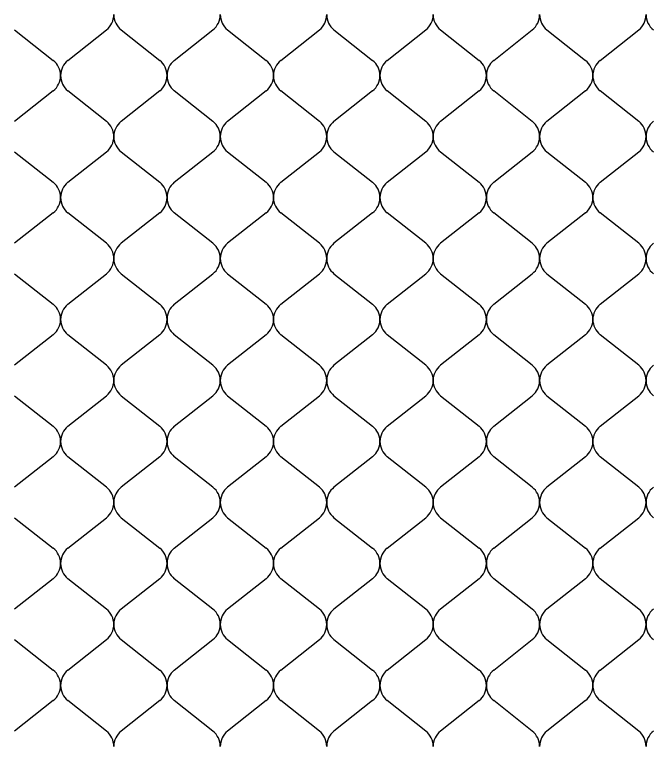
# Model space of a CAD drawing. Extents: x 638850 to 644908, y 297188 to 298900.
# Drawn here: x 640795.8 to 640835.99, y 298134.25 to 298180.32 of the extents above; entities that cross this region are included whole.
import ezdxf

# ---------------------------------------------------------------- set-up
doc = ezdxf.new("R2010")
doc.units = 0
doc.layers.add('2', color=7, linetype='Continuous')

msp = doc.modelspace()

# ---------------------------------------------------------------- linework, layer by layer
at = {"layer": '2'}
for p, q in [((640795.801, 298179.357), (640798.233, 298177.438)), ((640799.149, 298177.438), (640801.581, 298179.357)), ((640802.499, 298179.357), (640804.931, 298177.438)), ((640805.847, 298177.438), (640808.279, 298179.357)), ((640809.197, 298179.357), (640811.629, 298177.438)), ((640812.545, 298177.438), (640814.978, 298179.357)), ((640815.895, 298179.357), (640818.327, 298177.438)), ((640819.244, 298177.438), (640821.676, 298179.357)), ((640822.594, 298179.357), (640825.026, 298177.438)), ((640825.942, 298177.438), (640828.374, 298179.357)), ((640829.292, 298179.357), (640831.724, 298177.438)), ((640832.64, 298177.438), (640835.072, 298179.357)), ((640798.233, 298175.518), (640795.801, 298173.6)), ((640801.581, 298173.6), (640799.149, 298175.518)), ((640804.931, 298175.518), (640802.499, 298173.6)), ((640808.279, 298173.6), (640805.847, 298175.518)), ((640811.629, 298175.518), (640809.197, 298173.6)), ((640814.978, 298173.6), (640812.545, 298175.518)), ((640818.327, 298175.518), (640815.895, 298173.6)), ((640821.676, 298173.6), (640819.244, 298175.518)), ((640825.026, 298175.518), (640822.594, 298173.6)), ((640828.374, 298173.6), (640825.942, 298175.518)), ((640831.724, 298175.518), (640829.292, 298173.6)), ((640835.072, 298173.6), (640832.64, 298175.518)), ((640795.801, 298171.68), (640798.233, 298169.761)), ((640799.149, 298169.761), (640801.581, 298171.68)), ((640802.499, 298171.68), (640804.931, 298169.761)), ((640805.847, 298169.761), (640808.279, 298171.68)), ((640809.197, 298171.68), (640811.629, 298169.761)), ((640812.545, 298169.761), (640814.978, 298171.68)), ((640815.895, 298171.68), (640818.327, 298169.761)), ((640819.244, 298169.761), (640821.676, 298171.68)), ((640822.594, 298171.68), (640825.026, 298169.761)), ((640825.942, 298169.761), (640828.374, 298171.68)), ((640829.292, 298171.68), (640831.724, 298169.761)), ((640832.64, 298169.761), (640835.072, 298171.68)), ((640798.233, 298167.841), (640795.801, 298165.923)), ((640801.581, 298165.923), (640799.149, 298167.841)), ((640804.931, 298167.841), (640802.499, 298165.923)), ((640808.279, 298165.923), (640805.847, 298167.841)), ((640811.629, 298167.841), (640809.197, 298165.923)), ((640814.978, 298165.923), (640812.545, 298167.841)), ((640818.327, 298167.841), (640815.895, 298165.923)), ((640821.676, 298165.923), (640819.244, 298167.841)), ((640825.026, 298167.841), (640822.594, 298165.923)), ((640828.374, 298165.923), (640825.942, 298167.841)), ((640831.724, 298167.841), (640829.292, 298165.923)), ((640835.072, 298165.923), (640832.64, 298167.841)), ((640795.801, 298164.003), (640798.233, 298162.084)), ((640799.149, 298162.084), (640801.581, 298164.003)), ((640802.499, 298164.003), (640804.931, 298162.084)), ((640805.847, 298162.084), (640808.279, 298164.003)), ((640809.197, 298164.003), (640811.629, 298162.084)), ((640812.545, 298162.084), (640814.978, 298164.003)), ((640815.895, 298164.003), (640818.327, 298162.084)), ((640819.244, 298162.084), (640821.676, 298164.003)), ((640822.594, 298164.003), (640825.026, 298162.084)), ((640825.942, 298162.084), (640828.374, 298164.003)), ((640829.292, 298164.003), (640831.724, 298162.084)), ((640832.64, 298162.084), (640835.072, 298164.003)), ((640798.233, 298160.164), (640795.801, 298158.246)), ((640801.581, 298158.246), (640799.149, 298160.164)), ((640804.931, 298160.164), (640802.499, 298158.246)), ((640808.279, 298158.246), (640805.847, 298160.164)), ((640811.629, 298160.164), (640809.197, 298158.246)), ((640814.978, 298158.246), (640812.545, 298160.164)), ((640818.327, 298160.164), (640815.895, 298158.246)), ((640821.676, 298158.246), (640819.244, 298160.164)), ((640825.026, 298160.164), (640822.594, 298158.246)), ((640828.374, 298158.246), (640825.942, 298160.164)), ((640831.724, 298160.164), (640829.292, 298158.246)), ((640835.072, 298158.246), (640832.64, 298160.164)), ((640795.801, 298156.326), (640798.233, 298154.407)), ((640799.149, 298154.407), (640801.581, 298156.326)), ((640802.499, 298156.326), (640804.931, 298154.407)), ((640805.847, 298154.407), (640808.279, 298156.326)), ((640809.197, 298156.326), (640811.629, 298154.407)), ((640812.545, 298154.407), (640814.978, 298156.326)), ((640815.895, 298156.326), (640818.327, 298154.407)), ((640819.244, 298154.407), (640821.676, 298156.326)), ((640822.594, 298156.326), (640825.026, 298154.407)), ((640825.942, 298154.407), (640828.374, 298156.326)), ((640829.292, 298156.326), (640831.724, 298154.407)), ((640832.64, 298154.407), (640835.072, 298156.326)), ((640798.233, 298152.487), (640795.801, 298150.569)), ((640801.581, 298150.569), (640799.149, 298152.487)), ((640804.931, 298152.487), (640802.499, 298150.569)), ((640808.279, 298150.569), (640805.847, 298152.487)), ((640811.629, 298152.487), (640809.197, 298150.569)), ((640814.978, 298150.569), (640812.545, 298152.487)), ((640818.327, 298152.487), (640815.895, 298150.569)), ((640821.676, 298150.569), (640819.244, 298152.487)), ((640825.026, 298152.487), (640822.594, 298150.569)), ((640828.374, 298150.569), (640825.942, 298152.487)), ((640831.724, 298152.487), (640829.292, 298150.569)), ((640835.072, 298150.569), (640832.64, 298152.487)), ((640795.801, 298148.649), (640798.233, 298146.73)), ((640799.149, 298146.73), (640801.581, 298148.649)), ((640802.499, 298148.649), (640804.931, 298146.73)), ((640805.847, 298146.73), (640808.279, 298148.649)), ((640809.197, 298148.649), (640811.629, 298146.73)), ((640812.545, 298146.73), (640814.978, 298148.649)), ((640815.895, 298148.649), (640818.327, 298146.73)), ((640819.244, 298146.73), (640821.676, 298148.649)), ((640822.594, 298148.649), (640825.026, 298146.73)), ((640825.942, 298146.73), (640828.374, 298148.649)), ((640829.292, 298148.649), (640831.724, 298146.73)), ((640832.64, 298146.73), (640835.072, 298148.649)), ((640798.233, 298144.81), (640795.801, 298142.892)), ((640801.581, 298142.892), (640799.149, 298144.81)), ((640804.931, 298144.81), (640802.499, 298142.892)), ((640808.279, 298142.892), (640805.847, 298144.81)), ((640811.629, 298144.81), (640809.197, 298142.892)), ((640814.978, 298142.892), (640812.545, 298144.81)), ((640818.327, 298144.81), (640815.895, 298142.892)), ((640821.676, 298142.892), (640819.244, 298144.81)), ((640825.026, 298144.81), (640822.594, 298142.892)), ((640828.374, 298142.892), (640825.942, 298144.81)), ((640831.724, 298144.81), (640829.292, 298142.892)), ((640835.072, 298142.892), (640832.64, 298144.81)), ((640795.801, 298140.972), (640798.233, 298139.053)), ((640799.149, 298139.053), (640801.581, 298140.972)), ((640802.499, 298140.972), (640804.931, 298139.053)), ((640805.847, 298139.053), (640808.279, 298140.972)), ((640809.197, 298140.972), (640811.629, 298139.053)), ((640812.545, 298139.053), (640814.978, 298140.972)), ((640815.895, 298140.972), (640818.327, 298139.053)), ((640819.244, 298139.053), (640821.676, 298140.972)), ((640822.594, 298140.972), (640825.026, 298139.053)), ((640825.942, 298139.053), (640828.374, 298140.972)), ((640829.292, 298140.972), (640831.724, 298139.053)), ((640832.64, 298139.053), (640835.072, 298140.972)), ((640798.233, 298137.133), (640795.801, 298135.215)), ((640801.581, 298135.215), (640799.149, 298137.133)), ((640804.931, 298137.133), (640802.499, 298135.215)), ((640808.279, 298135.215), (640805.847, 298137.133)), ((640811.629, 298137.133), (640809.197, 298135.215)), ((640814.978, 298135.215), (640812.545, 298137.133)), ((640818.327, 298137.133), (640815.895, 298135.215)), ((640821.676, 298135.215), (640819.244, 298137.133)), ((640825.026, 298137.133), (640822.594, 298135.215)), ((640828.374, 298135.215), (640825.942, 298137.133)), ((640831.724, 298137.133), (640829.292, 298135.215)), ((640835.072, 298135.215), (640832.64, 298137.133))]:
    msp.add_line(p, q, dxfattribs=at)
for centre, start, end in [((640800.805, 298180.317), 308.9482, 0), ((640803.275, 298180.317), 180, 231.0518), ((640807.503, 298180.317), 308.9482, 0), ((640809.973, 298180.317), 180, 231.0518), ((640814.202, 298180.317), 308.9482, 0), ((640816.671, 298180.317), 180, 231.0518), ((640820.9, 298180.317), 308.9482, 0), ((640823.369, 298180.317), 180, 231.0518), ((640827.598, 298180.317), 308.9482, 0), ((640830.068, 298180.317), 180, 231.0518), ((640834.296, 298180.317), 308.9482, 0), ((640836.766, 298180.317), 180, 231.0518), ((640797.456, 298176.478), 0, 51.0518), ((640799.926, 298176.478), 128.9482, 180), ((640804.154, 298176.478), 0, 51.0518), ((640806.624, 298176.478), 128.9482, 180), ((640810.853, 298176.478), 0, 51.0518), ((640813.322, 298176.478), 128.9482, 180), ((640817.551, 298176.478), 0, 51.0518), ((640820.02, 298176.478), 128.9482, 180), ((640824.249, 298176.478), 0, 51.0518), ((640826.719, 298176.478), 128.9482, 180), ((640830.947, 298176.478), 0, 51.0518), ((640833.417, 298176.478), 128.9482, 180), ((640797.456, 298176.478), 308.9482, 0), ((640799.926, 298176.478), 180, 231.0518), ((640804.154, 298176.478), 308.9482, 0), ((640806.624, 298176.478), 180, 231.0518), ((640810.853, 298176.478), 308.9482, 0), ((640813.322, 298176.478), 180, 231.0518), ((640817.551, 298176.478), 308.9482, 0), ((640820.02, 298176.478), 180, 231.0518), ((640824.249, 298176.478), 308.9482, 0), ((640826.719, 298176.478), 180, 231.0518), ((640830.947, 298176.478), 308.9482, 0), ((640833.417, 298176.478), 180, 231.0518), ((640800.805, 298172.64), 0, 51.0518), ((640803.275, 298172.64), 128.9482, 180), ((640807.503, 298172.64), 0, 51.0518), ((640809.973, 298172.64), 128.9482, 180), ((640814.202, 298172.64), 0, 51.0518), ((640816.671, 298172.64), 128.9482, 180), ((640820.9, 298172.64), 0, 51.0518), ((640823.369, 298172.64), 128.9482, 180), ((640827.598, 298172.64), 0, 51.0518), ((640830.068, 298172.64), 128.9482, 180), ((640834.296, 298172.64), 0, 51.0518), ((640836.766, 298172.64), 128.9482, 180), ((640800.805, 298172.64), 308.9482, 0), ((640803.275, 298172.64), 180, 231.0518), ((640807.503, 298172.64), 308.9482, 0), ((640809.973, 298172.64), 180, 231.0518), ((640814.202, 298172.64), 308.9482, 0), ((640816.671, 298172.64), 180, 231.0518), ((640820.9, 298172.64), 308.9482, 0), ((640823.369, 298172.64), 180, 231.0518), ((640827.598, 298172.64), 308.9482, 0), ((640830.068, 298172.64), 180, 231.0518), ((640834.296, 298172.64), 308.9482, 0), ((640836.766, 298172.64), 180, 231.0518), ((640797.456, 298168.801), 0, 51.0518), ((640799.926, 298168.801), 128.9482, 180), ((640804.154, 298168.801), 0, 51.0518), ((640806.624, 298168.801), 128.9482, 180), ((640810.853, 298168.801), 0, 51.0518), ((640813.322, 298168.801), 128.9482, 180), ((640817.551, 298168.801), 0, 51.0518), ((640820.02, 298168.801), 128.9482, 180), ((640824.249, 298168.801), 0, 51.0518), ((640826.719, 298168.801), 128.9482, 180), ((640830.947, 298168.801), 0, 51.0518), ((640833.417, 298168.801), 128.9482, 180), ((640797.456, 298168.801), 308.9482, 0), ((640799.926, 298168.801), 180, 231.0518), ((640804.154, 298168.801), 308.9482, 0), ((640806.624, 298168.801), 180, 231.0518), ((640810.853, 298168.801), 308.9482, 0), ((640813.322, 298168.801), 180, 231.0518), ((640817.551, 298168.801), 308.9482, 0), ((640820.02, 298168.801), 180, 231.0518), ((640824.249, 298168.801), 308.9482, 0), ((640826.719, 298168.801), 180, 231.0518), ((640830.947, 298168.801), 308.9482, 0), ((640833.417, 298168.801), 180, 231.0518), ((640800.805, 298164.963), 0, 51.0518), ((640803.275, 298164.963), 128.9482, 180), ((640807.503, 298164.963), 0, 51.0518), ((640809.973, 298164.963), 128.9482, 180), ((640814.202, 298164.963), 0, 51.0518), ((640816.671, 298164.963), 128.9482, 180), ((640820.9, 298164.963), 0, 51.0518), ((640823.369, 298164.963), 128.9482, 180), ((640827.598, 298164.963), 0, 51.0518), ((640830.068, 298164.963), 128.9482, 180), ((640834.296, 298164.963), 0, 51.0518), ((640836.766, 298164.963), 128.9482, 180), ((640800.805, 298164.963), 308.9482, 0), ((640803.275, 298164.963), 180, 231.0518), ((640807.503, 298164.963), 308.9482, 0), ((640809.973, 298164.963), 180, 231.0518), ((640814.202, 298164.963), 308.9482, 0), ((640816.671, 298164.963), 180, 231.0518), ((640820.9, 298164.963), 308.9482, 0), ((640823.369, 298164.963), 180, 231.0518), ((640827.598, 298164.963), 308.9482, 0), ((640830.068, 298164.963), 180, 231.0518), ((640834.296, 298164.963), 308.9482, 0), ((640836.766, 298164.963), 180, 231.0518), ((640797.456, 298161.124), 0, 51.0518), ((640799.926, 298161.124), 128.9482, 180), ((640804.154, 298161.124), 0, 51.0518), ((640806.624, 298161.124), 128.9482, 180), ((640810.853, 298161.124), 0, 51.0518), ((640813.322, 298161.124), 128.9482, 180), ((640817.551, 298161.124), 0, 51.0518), ((640820.02, 298161.124), 128.9482, 180), ((640824.249, 298161.124), 0, 51.0518), ((640826.719, 298161.124), 128.9482, 180), ((640830.947, 298161.124), 0, 51.0518), ((640833.417, 298161.124), 128.9482, 180), ((640797.456, 298161.124), 308.9482, 0), ((640799.926, 298161.124), 180, 231.0518), ((640804.154, 298161.124), 308.9482, 0), ((640806.624, 298161.124), 180, 231.0518), ((640810.853, 298161.124), 308.9482, 0), ((640813.322, 298161.124), 180, 231.0518), ((640817.551, 298161.124), 308.9482, 0), ((640820.02, 298161.124), 180, 231.0518), ((640824.249, 298161.124), 308.9482, 0), ((640826.719, 298161.124), 180, 231.0518), ((640830.947, 298161.124), 308.9482, 0), ((640833.417, 298161.124), 180, 231.0518), ((640800.805, 298157.286), 0, 51.0518), ((640803.275, 298157.286), 128.9482, 180), ((640807.503, 298157.286), 0, 51.0518), ((640809.973, 298157.286), 128.9482, 180), ((640814.202, 298157.286), 0, 51.0518), ((640816.671, 298157.286), 128.9482, 180), ((640820.9, 298157.286), 0, 51.0518), ((640823.369, 298157.286), 128.9482, 180), ((640827.598, 298157.286), 0, 51.0518), ((640830.068, 298157.286), 128.9482, 180), ((640834.296, 298157.286), 0, 51.0518), ((640836.766, 298157.286), 128.9482, 180), ((640800.805, 298157.286), 308.9482, 0), ((640803.275, 298157.286), 180, 231.0518), ((640807.503, 298157.286), 308.9482, 0), ((640809.973, 298157.286), 180, 231.0518), ((640814.202, 298157.286), 308.9482, 0), ((640816.671, 298157.286), 180, 231.0518), ((640820.9, 298157.286), 308.9482, 0), ((640823.369, 298157.286), 180, 231.0518), ((640827.598, 298157.286), 308.9482, 0), ((640830.068, 298157.286), 180, 231.0518), ((640834.296, 298157.286), 308.9482, 0), ((640836.766, 298157.286), 180, 231.0518), ((640797.456, 298153.447), 0, 51.0518), ((640799.926, 298153.447), 128.9482, 180), ((640804.154, 298153.447), 0, 51.0518), ((640806.624, 298153.447), 128.9482, 180), ((640810.853, 298153.447), 0, 51.0518), ((640813.322, 298153.447), 128.9482, 180), ((640817.551, 298153.447), 0, 51.0518), ((640820.02, 298153.447), 128.9482, 180), ((640824.249, 298153.447), 0, 51.0518), ((640826.719, 298153.447), 128.9482, 180), ((640830.947, 298153.447), 0, 51.0518), ((640833.417, 298153.447), 128.9482, 180), ((640797.456, 298153.447), 308.9482, 0), ((640799.926, 298153.447), 180, 231.0518), ((640804.154, 298153.447), 308.9482, 0), ((640806.624, 298153.447), 180, 231.0518), ((640810.853, 298153.447), 308.9482, 0), ((640813.322, 298153.447), 180, 231.0518), ((640817.551, 298153.447), 308.9482, 0), ((640820.02, 298153.447), 180, 231.0518), ((640824.249, 298153.447), 308.9482, 0), ((640826.719, 298153.447), 180, 231.0518), ((640830.947, 298153.447), 308.9482, 0), ((640833.417, 298153.447), 180, 231.0518), ((640800.805, 298149.609), 0, 51.0518), ((640803.275, 298149.609), 128.9482, 180), ((640807.503, 298149.609), 0, 51.0518), ((640809.973, 298149.609), 128.9482, 180), ((640814.202, 298149.609), 0, 51.0518), ((640816.671, 298149.609), 128.9482, 180), ((640820.9, 298149.609), 0, 51.0518), ((640823.369, 298149.609), 128.9482, 180), ((640827.598, 298149.609), 0, 51.0518), ((640830.068, 298149.609), 128.9482, 180), ((640834.296, 298149.609), 0, 51.0518), ((640836.766, 298149.609), 128.9482, 180), ((640800.805, 298149.609), 308.9482, 0), ((640803.275, 298149.609), 180, 231.0518), ((640807.503, 298149.609), 308.9482, 0), ((640809.973, 298149.609), 180, 231.0518), ((640814.202, 298149.609), 308.9482, 0), ((640816.671, 298149.609), 180, 231.0518), ((640820.9, 298149.609), 308.9482, 0), ((640823.369, 298149.609), 180, 231.0518), ((640827.598, 298149.609), 308.9482, 0), ((640830.068, 298149.609), 180, 231.0518), ((640834.296, 298149.609), 308.9482, 0), ((640836.766, 298149.609), 180, 231.0518), ((640797.456, 298145.77), 0, 51.0518), ((640799.926, 298145.77), 128.9482, 180), ((640804.154, 298145.77), 0, 51.0518), ((640806.624, 298145.77), 128.9482, 180), ((640810.853, 298145.77), 0, 51.0518), ((640813.322, 298145.77), 128.9482, 180), ((640817.551, 298145.77), 0, 51.0518), ((640820.02, 298145.77), 128.9482, 180), ((640824.249, 298145.77), 0, 51.0518), ((640826.719, 298145.77), 128.9482, 180), ((640830.947, 298145.77), 0, 51.0518), ((640833.417, 298145.77), 128.9482, 180), ((640797.456, 298145.77), 308.9482, 0), ((640799.926, 298145.77), 180, 231.0518), ((640804.154, 298145.77), 308.9482, 0), ((640806.624, 298145.77), 180, 231.0518), ((640810.853, 298145.77), 308.9482, 0), ((640813.322, 298145.77), 180, 231.0518), ((640817.551, 298145.77), 308.9482, 0), ((640820.02, 298145.77), 180, 231.0518), ((640824.249, 298145.77), 308.9482, 0), ((640826.719, 298145.77), 180, 231.0518), ((640830.947, 298145.77), 308.9482, 0), ((640833.417, 298145.77), 180, 231.0518), ((640800.805, 298141.932), 0, 51.0518), ((640803.275, 298141.932), 128.9482, 180), ((640807.503, 298141.932), 0, 51.0518), ((640809.973, 298141.932), 128.9482, 180), ((640814.202, 298141.932), 0, 51.0518), ((640816.671, 298141.932), 128.9482, 180), ((640820.9, 298141.932), 0, 51.0518), ((640823.369, 298141.932), 128.9482, 180), ((640827.598, 298141.932), 0, 51.0518), ((640830.068, 298141.932), 128.9482, 180), ((640834.296, 298141.932), 0, 51.0518), ((640836.766, 298141.932), 128.9482, 180), ((640800.805, 298141.932), 308.9482, 0), ((640803.275, 298141.932), 180, 231.0518), ((640807.503, 298141.932), 308.9482, 0), ((640809.973, 298141.932), 180, 231.0518), ((640814.202, 298141.932), 308.9482, 0), ((640816.671, 298141.932), 180, 231.0518), ((640820.9, 298141.932), 308.9482, 0), ((640823.369, 298141.932), 180, 231.0518), ((640827.598, 298141.932), 308.9482, 0), ((640830.068, 298141.932), 180, 231.0518), ((640834.296, 298141.932), 308.9482, 0), ((640836.766, 298141.932), 180, 231.0518), ((640797.456, 298138.093), 0, 51.0518), ((640799.926, 298138.093), 128.9482, 180), ((640804.154, 298138.093), 0, 51.0518), ((640806.624, 298138.093), 128.9482, 180), ((640810.853, 298138.093), 0, 51.0518), ((640813.322, 298138.093), 128.9482, 180), ((640817.551, 298138.093), 0, 51.0518), ((640820.02, 298138.093), 128.9482, 180), ((640824.249, 298138.093), 0, 51.0518), ((640826.719, 298138.093), 128.9482, 180), ((640830.947, 298138.093), 0, 51.0518), ((640833.417, 298138.093), 128.9482, 180), ((640797.456, 298138.093), 308.9482, 0), ((640799.926, 298138.093), 180, 231.0518), ((640804.154, 298138.093), 308.9482, 0), ((640806.624, 298138.093), 180, 231.0518), ((640810.853, 298138.093), 308.9482, 0), ((640813.322, 298138.093), 180, 231.0518), ((640817.551, 298138.093), 308.9482, 0), ((640820.02, 298138.093), 180, 231.0518), ((640824.249, 298138.093), 308.9482, 0), ((640826.719, 298138.093), 180, 231.0518), ((640830.947, 298138.093), 308.9482, 0), ((640833.417, 298138.093), 180, 231.0518), ((640800.805, 298134.255), 0, 51.0518), ((640803.275, 298134.255), 128.9482, 180), ((640807.503, 298134.255), 0, 51.0518), ((640809.973, 298134.255), 128.9482, 180), ((640814.202, 298134.255), 0, 51.0518), ((640816.671, 298134.255), 128.9482, 180), ((640820.9, 298134.255), 0, 51.0518), ((640823.369, 298134.255), 128.9482, 180), ((640827.598, 298134.255), 0, 51.0518), ((640830.068, 298134.255), 128.9482, 180), ((640834.296, 298134.255), 0, 51.0518), ((640836.766, 298134.255), 128.9482, 180)]:
    msp.add_arc(centre, 1.235, start, end, dxfattribs=at)

doc.saveas('drawing.dxf')
